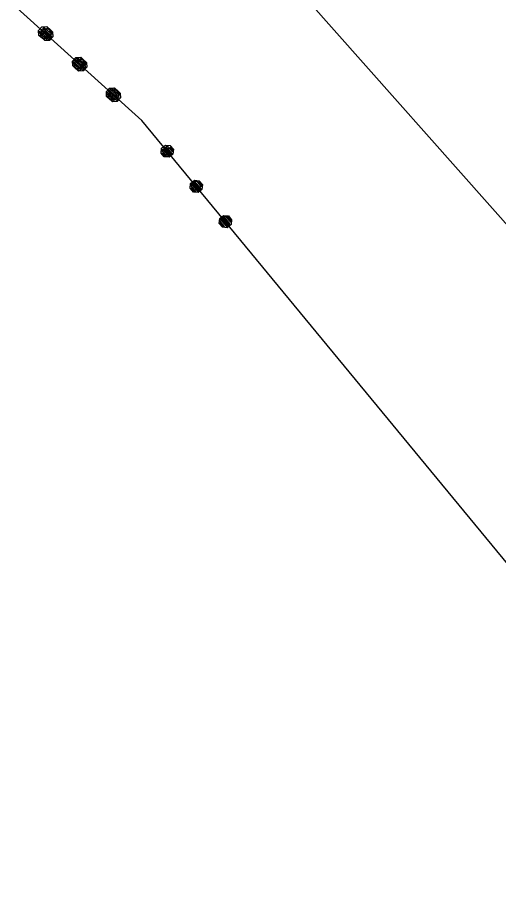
# Model space of a CAD drawing. Extents: x -266179 to -264727, y -1243225 to -1241702.
# Drawn here: x -265789.43 to -265762.94, y -1243101.5 to -1243053.91 of the extents above; entities that cross this region are included whole.
import ezdxf

# ---------------------------------------------------------------- set-up
doc = ezdxf.new("R2010")
doc.units = 0
for name, color, linetype in [('Vrstva 1', 7, 'Continuous'), ('Vrstva 19', 7, 'Continuous'), ('Vrstva 21', 7, 'Continuous')]:
    doc.layers.add(name, color=color, linetype=linetype)

msp = doc.modelspace()

# ---------------------------------------------------------------- linework, layer by layer
at = {"layer": 'Vrstva 1'}
for p, q in [((-265775.06, -1243051.15), (-265754.18, -1243074.68)), ((-265782.57, -1243059.59), (-265789.43, -1243053.4)), ((-265747.98, -1243101.5), (-265782.57, -1243059.59))]:
    msp.add_line(p, q, dxfattribs=at)
at = {"layer": 'Vrstva 19'}
for p, q in [((-265782.57, -1243059.59), (-265789.43, -1243053.4)), ((-265747.98, -1243101.5), (-265782.57, -1243059.59))]:
    msp.add_line(p, q, dxfattribs=at)
for points in [[(-265788.24, -1243054.903), (-265788.254, -1243054.634), (-265788.073, -1243054.434), (-265787.805, -1243054.42), (-265787.604, -1243054.601), (-265787.591, -1243054.87), (-265787.772, -1243055.07), (-265788.04, -1243055.084), (-265788.24, -1243054.903), (-265788.184, -1243054.9), (-265788.006, -1243055.061), (-265787.908, -1243055.041), (-265788.19, -1243054.787), (-265788.195, -1243054.674), (-265787.81, -1243055.022), (-265787.756, -1243054.963), (-265788.142, -1243054.614), (-265788.088, -1243054.555), (-265787.702, -1243054.904), (-265787.641, -1243054.851), (-265788.027, -1243054.502), (-265787.944, -1243054.47), (-265787.64, -1243054.745), (-265787.623, -1243054.652), (-265787.801, -1243054.491)], [(-265788.122, -1243055.01), (-265788.135, -1243054.741), (-265787.954, -1243054.541), (-265787.686, -1243054.527), (-265787.486, -1243054.708), (-265787.472, -1243054.977), (-265787.653, -1243055.177), (-265787.921, -1243055.191), (-265788.122, -1243055.01), (-265788.065, -1243055.007), (-265787.887, -1243055.168), (-265787.789, -1243055.149), (-265788.071, -1243054.894), (-265788.077, -1243054.781), (-265787.691, -1243055.13), (-265787.637, -1243055.07), (-265788.023, -1243054.722), (-265787.969, -1243054.662), (-265787.583, -1243055.011), (-265787.522, -1243054.958), (-265787.908, -1243054.61), (-265787.825, -1243054.577), (-265787.521, -1243054.852), (-265787.504, -1243054.759), (-265787.682, -1243054.598)], [(-265786.378, -1243056.585), (-265786.391, -1243056.317), (-265786.21, -1243056.116), (-265785.942, -1243056.103), (-265785.742, -1243056.284), (-265785.728, -1243056.552), (-265785.909, -1243056.752), (-265786.177, -1243056.766), (-265786.378, -1243056.585), (-265786.344, -1243056.562), (-265786.165, -1243056.723), (-265786.052, -1243056.717), (-265786.349, -1243056.449), (-265786.355, -1243056.336), (-265785.939, -1243056.711), (-265785.886, -1243056.652), (-265786.301, -1243056.277), (-265786.248, -1243056.217), (-265785.832, -1243056.593), (-265785.779, -1243056.533), (-265786.194, -1243056.158), (-265786.081, -1243056.152), (-265785.784, -1243056.42), (-265785.79, -1243056.307), (-265785.968, -1243056.146)], [(-265786.259, -1243056.692), (-265786.273, -1243056.424), (-265786.092, -1243056.224), (-265785.823, -1243056.21), (-265785.623, -1243056.391), (-265785.609, -1243056.659), (-265785.79, -1243056.86), (-265786.059, -1243056.873), (-265786.259, -1243056.692), (-265786.225, -1243056.669), (-265786.047, -1243056.83), (-265785.934, -1243056.824), (-265786.23, -1243056.556), (-265786.236, -1243056.443), (-265785.821, -1243056.819), (-265785.767, -1243056.759), (-265786.183, -1243056.384), (-265786.129, -1243056.325), (-265785.713, -1243056.7), (-265785.66, -1243056.641), (-265786.075, -1243056.265), (-265785.962, -1243056.259), (-265785.666, -1243056.528), (-265785.671, -1243056.415), (-265785.849, -1243056.254)], [(-265784.515, -1243058.267), (-265784.529, -1243057.999), (-265784.348, -1243057.799), (-265784.079, -1243057.785), (-265783.879, -1243057.966), (-265783.865, -1243058.234), (-265784.046, -1243058.435), (-265784.315, -1243058.448), (-265784.515, -1243058.267), (-265784.496, -1243058.231), (-265784.318, -1243058.392), (-265784.205, -1243058.386), (-265784.501, -1243058.118), (-265784.492, -1243058.018), (-265784.092, -1243058.38), (-265784.038, -1243058.321), (-265784.431, -1243057.966), (-265784.385, -1243057.9), (-265783.992, -1243058.255), (-265783.938, -1243058.196), (-265784.332, -1243057.84), (-265784.241, -1243057.814), (-265783.922, -1243058.103), (-265783.92, -1243057.996), (-265784.128, -1243057.809)], [(-265784.396, -1243058.375), (-265784.41, -1243058.106), (-265784.229, -1243057.906), (-265783.961, -1243057.892), (-265783.76, -1243058.073), (-265783.747, -1243058.342), (-265783.928, -1243058.542), (-265784.196, -1243058.556), (-265784.396, -1243058.375), (-265784.377, -1243058.338), (-265784.199, -1243058.499), (-265784.086, -1243058.493), (-265784.383, -1243058.225), (-265784.374, -1243058.126), (-265783.973, -1243058.488), (-265783.919, -1243058.428), (-265784.312, -1243058.073), (-265784.266, -1243058.007), (-265783.873, -1243058.362), (-265783.819, -1243058.303), (-265784.213, -1243057.948), (-265784.122, -1243057.922), (-265783.803, -1243058.21), (-265783.801, -1243058.104), (-265784.009, -1243057.916)], [(-265781.512, -1243061.375), (-265781.487, -1243061.108), (-265781.279, -1243060.936), (-265781.011, -1243060.961), (-265780.839, -1243061.169), (-265780.865, -1243061.437), (-265781.073, -1243061.609), (-265781.34, -1243061.583), (-265781.512, -1243061.375), (-265781.456, -1243061.381), (-265781.303, -1243061.566), (-265781.203, -1243061.561), (-265781.445, -1243061.268), (-265781.434, -1243061.155), (-265781.103, -1243061.556), (-265781.042, -1243061.505), (-265781.373, -1243061.104), (-265781.311, -1243061.053), (-265780.98, -1243061.454), (-265780.912, -1243061.411), (-265781.243, -1243061.01), (-265781.156, -1243060.99), (-265780.895, -1243061.306), (-265780.865, -1243061.217), (-265781.018, -1243061.032)], [(-265779.914, -1243063.311), (-265779.889, -1243063.043), (-265779.68, -1243062.871), (-265779.413, -1243062.897), (-265779.241, -1243063.105), (-265779.267, -1243063.372), (-265779.475, -1243063.544), (-265779.742, -1243063.519), (-265779.914, -1243063.311), (-265779.877, -1243063.293), (-265779.724, -1243063.478), (-265779.612, -1243063.489), (-265779.866, -1243063.18), (-265779.855, -1243063.068), (-265779.499, -1243063.499), (-265779.437, -1243063.449), (-265779.794, -1243063.017), (-265779.732, -1243062.966), (-265779.376, -1243063.398), (-265779.314, -1243063.347), (-265779.67, -1243062.915), (-265779.558, -1243062.926), (-265779.303, -1243063.234), (-265779.292, -1243063.121), (-265779.445, -1243062.936)], [(-265778.316, -1243065.246), (-265778.291, -1243064.979), (-265778.082, -1243064.807), (-265777.815, -1243064.832), (-265777.643, -1243065.04), (-265777.668, -1243065.308), (-265777.877, -1243065.48), (-265778.144, -1243065.454), (-265778.316, -1243065.246), (-265778.292, -1243065.213), (-265778.139, -1243065.398), (-265778.026, -1243065.409), (-265778.281, -1243065.1), (-265778.257, -1243065.003), (-265777.914, -1243065.42), (-265777.852, -1243065.369), (-265778.189, -1243064.96), (-265778.134, -1243064.901), (-265777.797, -1243065.31), (-265777.735, -1243065.259), (-265778.072, -1243064.85), (-265777.979, -1243064.838), (-265777.705, -1243065.17), (-265777.688, -1243065.065), (-265777.866, -1243064.849)]]:
    msp.add_lwpolyline(points, dxfattribs=at)
at = {"layer": 'Vrstva 21'}
for p, q in [((-265782.57, -1243059.59), (-265789.43, -1243053.4)), ((-265747.98, -1243101.5), (-265782.57, -1243059.59))]:
    msp.add_line(p, q, dxfattribs=at)

doc.saveas('drawing.dxf')
